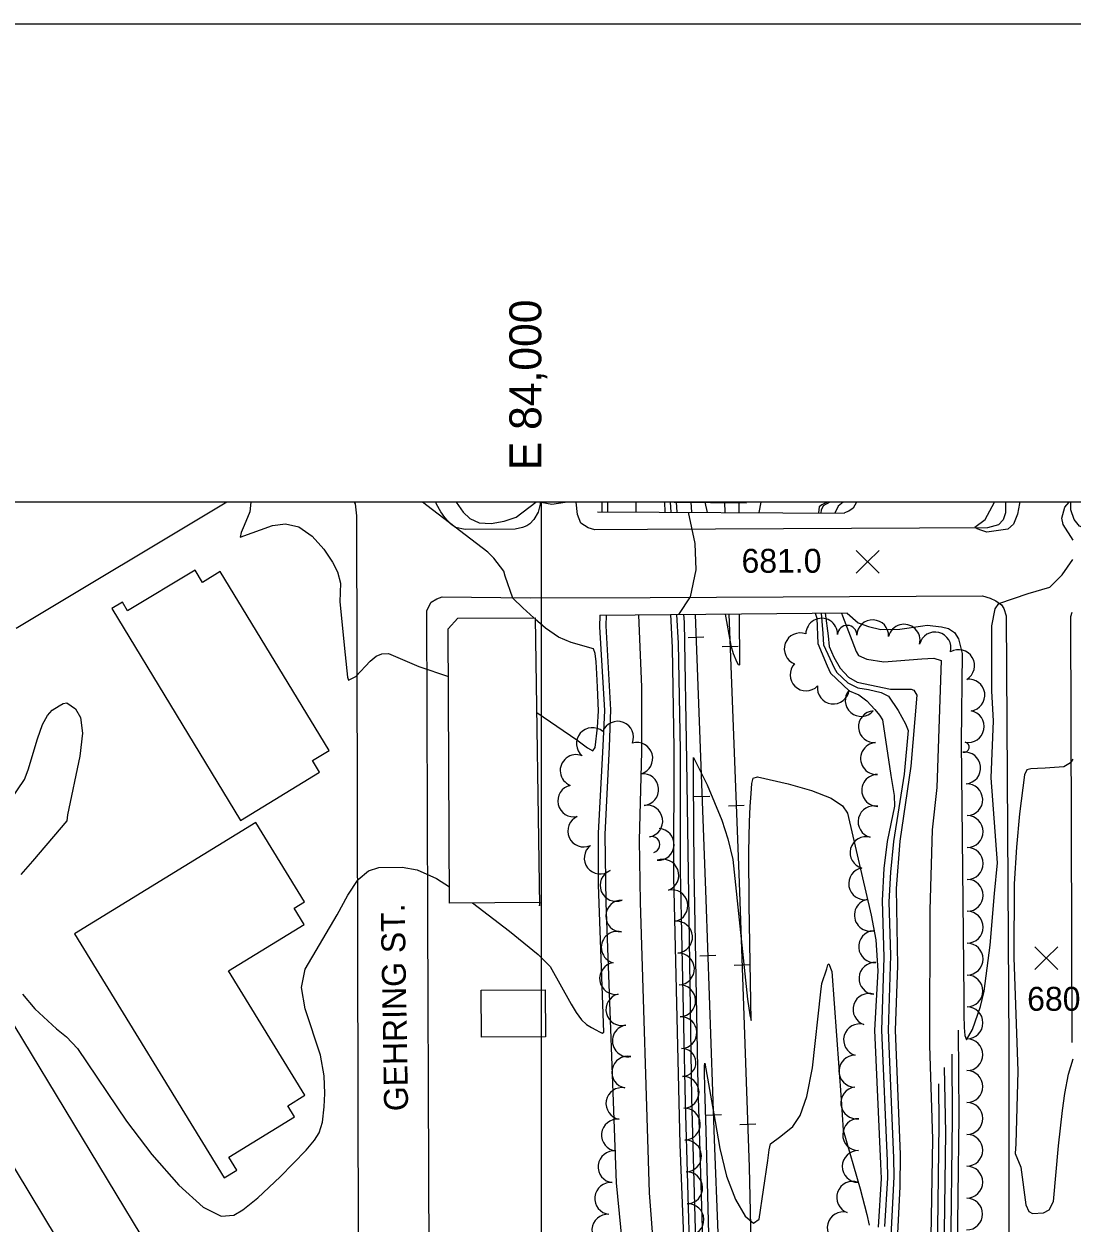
# Model space of a CAD drawing. Extents: x 79600 to 91800, y 75600 to 84400.
# Drawn here: x 83676 to 84333, y 83548 to 84300 of the extents above; entities that cross this region are included whole.
import ezdxf

# ---------------------------------------------------------------- set-up
doc = ezdxf.new("R2010")
doc.units = 0
for name, color, linetype in [('084-085$0$BLDG', 7, 'Continuous'), ('084-085$0$BRIDGE', 7, 'Continuous'), ('084-085$0$GRID', 7, 'Continuous'), ('084-085$0$INDEX', 7, 'Continuous'), ('084-085$0$INDXLBL', 7, 'Continuous'), ('084-085$0$INTER', 7, 'Continuous'), ('084-085$0$ROAD', 7, 'Continuous'), ('084-085$0$ROAD-NAME', 7, 'Continuous'), ('084-085$0$RR', 7, 'Continuous'), ('084-085$0$SPOTMARK', 7, 'Continuous'), ('084-085$0$SPOTS', 7, 'Continuous'), ('084-085$0$TI_BORDER', 7, 'Continuous'), ('084-085$0$TREES', 7, 'Continuous')]:
    doc.layers.add(name, color=color, linetype=linetype)

# ---------------------------------------------------------------- blocks, each defined once
blk = doc.blocks.new('084-085$0$RRTICK100')
blk.add_line((0, -5), (0, 5))
blk = doc.blocks.new('084-085$0$SPOTX')
at = {"layer": '084-085$0$SPOTMARK'}
for p, q in [((-0.37, 0.358), (0.351, -0.358)), ((-0.012, 0), (-0.37, -0.358)), ((-0.012, 0), (0.347, 0.358))]:
    blk.add_line(p, q, dxfattribs=at)

msp = doc.modelspace()

# ---------------------------------------------------------------- linework, layer by layer
at = {"layer": '084-085$0$BLDG'}
msp.add_line((84083.43, 83999.86), (84128.73, 83999.5), dxfattribs=at)
for points in [[(83860.96, 83830.38), (83856.51, 83837.71), (83866.84, 83843.98), (83798.65, 83956.32), (83787.57, 83949.59), (83782.87, 83957.34), (83740.54, 83931.65), (83737.23, 83937.1), (83730.62, 83933.09), (83811.27, 83800.22)], [(83809.01, 83580.67), (83804, 83588.84), (83845.2, 83614.11), (83840.91, 83621.1), (83851.76, 83627.75), (83803.87, 83705.85), (83851.34, 83734.97), (83845.07, 83745.18), (83851.46, 83749.1), (83820.98, 83798.8), (83707.21, 83729.03), (83801.15, 83575.85)], [(83962.33, 83693.71), (84002.36, 83693.96), (84002.55, 83664.42), (83962.51, 83664.17)]]:
    msp.add_lwpolyline(points, close=True, dxfattribs=at)
msp.add_lwpolyline([(83996.22, 83927.29), (83998.92, 83746.65), (83999.22, 83748.67), (83942.47, 83748.31), (83941.54, 83920.42), (83947.56, 83927.14), (83996.22, 83927.29)], dxfattribs=at)
at = {"layer": '084-085$0$BRIDGE'}
for p, q in [((84035.3, 83993.89), (84190.14, 83993.04)), ((84036.71, 83928.93), (84192.14, 83930.38))]:
    msp.add_line(p, q, dxfattribs=at)
at = {"layer": '084-085$0$GRID'}
for p, q in [((85000, 84000), (80000, 84000)), ((84000, 84000), (84000, 80000))]:
    msp.add_line(p, q, dxfattribs=at)
at = {"layer": '084-085$0$INDEX'}
for p, q in [((84041.75, 83993.86), (84041.84, 84000)), ((84059.5, 83993.76), (84059.59, 84000)), ((84077.79, 83993.66), (84077.45, 84000)), ((84197.64, 84000), (84195.57, 83996.18))]:
    msp.add_line(p, q, dxfattribs=at)
for points in [[(84180.96, 84000), (84176.82, 83997.52), (84175.53, 83994.95), (84175.42, 83993.12)], [(84189.3, 84000), (84186.25, 83997.32), (84184.08, 83993.07)], [(84299.89, 84000), (84299.96, 83999.14), (84298.66, 83992.44), (84296.13, 83986.19), (84292.59, 83982.93), (84279.48, 83980.99), (84276.38, 83982.08), (84273.38, 83983.17), (84271.94, 83984.24), (84278.51, 83988.95), (84284.22, 84000)], [(84333.63, 83976.1), (84327.27, 83985.99), (84326.47, 83989.96), (84328.31, 83996.75), (84331.07, 84000)], [(84191.8, 83930.19), (84198.72, 83924.29), (84205.23, 83921.85), (84212.97, 83920.02), (84224.97, 83920.22), (84239.4, 83922.32), (84242.15, 83922.81), (84251.09, 83921.68), (84255.4, 83920.62), (84259.21, 83918.2), (84261.75, 83914.07), (84263.92, 83904.93), (84263.32, 83849.25), (84265.01, 83689), (84265.03, 83678.1), (84265.21, 83670.15), (84265.64, 83665.2), (84266.63, 83662.58), (84270.58, 83668.93), (84275.51, 83683.44), (84277.8, 83692.98), (84281.55, 83721.83), (84284.29, 83754.25), (84286.11, 83773.6), (84282.23, 83827.02), (84283.66, 83862.62), (84282.64, 83881.21), (84282.57, 83922.38), (84284.76, 83932.9), (84286.95, 83936.4), (84305.36, 83942.53), (84318.95, 83946.48), (84326.83, 83954.36), (84333.41, 83964)], [(84098.21, 83004.57), (84097.9, 83016.04), (84093.6, 83032.04), (84087.44, 83045.47), (84084.8, 83054.06), (84081.25, 83079.9), (84078.78, 83112.73), (84077.48, 83209.4), (84076.75, 83245.14), (84072.74, 83299.35), (84069.3, 83375.33), (84068.57, 83395), (84072.12, 83434.9), (84072.45, 83477.97), (84070.87, 83528.2), (84067.89, 83566.48), (84062.26, 83748.94), (84061.54, 83787.82), (84063.03, 83843.29), (84063.12, 83883.79), (84061.23, 83929.16)], [(84103.44, 82982.83), (84105.56, 83008.99), (84104.28, 83030.59), (84101.98, 83057.1), (84098.91, 83079.11), (84096.87, 83100.01), (84096.86, 83185.12), (84096.3, 83242.79), (84093.96, 83281.21), (84090.74, 83389.97), (84092.25, 83421.43), (84091.62, 83480.68), (84087.15, 83596.78), (84083.16, 83764.7), (84083.3, 83845.36), (84082.27, 83908.69), (84081.18, 83929.35)], [(84178.04, 83930.25), (84180.06, 83916.12), (84180.62, 83909.41), (84183.51, 83902.6), (84187.56, 83895.71), (84192.64, 83890), (84198.06, 83887), (84219.05, 83882.47), (84231.93, 83882.5), (84233.7, 83882.03), (84235.49, 83878.9), (84231.81, 83834.14), (84224.87, 83787.17), (84222.64, 83757.56), (84223.52, 83708.87), (84222.01, 83668.61), (84225.06, 83590.48), (84224.98, 83570.21), (84223.02, 83532.8)], [(84188.39, 83930.35), (84188.94, 83928.59), (84197.48, 83906.1), (84199.02, 83903.7), (84204.13, 83901.47), (84214.96, 83899.63), (84238.62, 83901.55), (84246.33, 83902.04), (84250.78, 83900.62), (84248.18, 83820.78), (84245.27, 83794.22), (84243.65, 83743.95), (84243.61, 83658.94), (84245.47, 83600.18), (84244.28, 83538.94)], [(84051.82, 83525.78), (84047.27, 83572.74), (84040.64, 83748.45), (84040.12, 83791.4), (84042.82, 83846.45), (84043.7, 83869.55), (84040.78, 83922.41), (84040.87, 83928.97)], [(84333.48, 83838.66), (84331.99, 83836.28), (84327.82, 83833.73), (84316.17, 83833.02), (84311.32, 83832.77), (84307.14, 83832.53), (84304.55, 83831.93), (84303.05, 83828.71), (84299.98, 83804.39), (84298.1, 83783.48), (84296.69, 83760.32), (84296.48, 83714.23), (84299.02, 83642.77), (84297.6, 83597.18), (84297.23, 83591.09), (84300.81, 83582.51), (84303.96, 83559.02), (84305.75, 83554.87), (84308.21, 83553.45), (84314.93, 83553.88), (84318.5, 83555.89), (84321.35, 83560.98), (84324.4, 83596.07), (84326.93, 83618.07), (84328.5, 83628.88), (84330.81, 83640.91), (84333.63, 83650.68)]]:
    msp.add_lwpolyline(points, dxfattribs=at)
at = {"layer": '084-085$0$INDXLBL'}
msp.add_lwpolyline([(84195.57, 83996.18), (84193.02, 83994.28), (84190.17, 83993.26)], dxfattribs=at)
at = {"layer": '084-085$0$INTER'}
for p, q in [((84038.16, 83993.88), (84038.29, 84000)), ((84081.45, 83993.64), (84081.08, 84000)), ((84085.32, 83993.62), (84084.9, 84000)), ((84102.52, 84000), (84103.99, 83993.51)), ((84124.1, 83993.4), (84124.07, 84000)), ((84137.78, 84000), (84136.39, 83993.33))]:
    msp.add_line(p, q, dxfattribs=at)
for points in [[(83817.78, 84000), (83817.19, 83993.91), (83813.69, 83985.26), (83811.66, 83980.78), (83811.18, 83977.97), (83831.4, 83985.24), (83839.55, 83986.41), (83847.99, 83984.49), (83856.23, 83978.59), (83863.51, 83970.44), (83869.02, 83962.36), (83872.21, 83956.23), (83874.11, 83949.16), (83873.55, 83937.32), (83876.91, 83904.04), (83878.38, 83890.08), (83879.08, 83888.29), (83883.66, 83890.61), (83892.74, 83900.15), (83896.34, 83903.2), (83900.07, 83904.84), (83904.2, 83904.93), (83923.26, 83896.79), (83941.7, 83890.51)], [(83995.42, 83927.29), (83988.33, 83933.66), (83982.06, 83939.57), (83977.41, 83953.52), (83976.43, 83956.52), (83970.16, 83964.85), (83966.54, 83968.52), (83931.66, 83995.15), (83925.52, 84000)], [(83946.63, 84000), (83951.04, 83993.56), (83955.1, 83989.63), (83960.95, 83986.88), (83968.58, 83986.47), (83976.8, 83987.98), (83984.16, 83990.57), (83996.5, 84000)], [(83999.96, 84000), (84006.55, 83998.57), (84015.07, 84000)], [(84179.3, 84000), (84176.06, 83998.24), (84174.23, 83996.91), (84173.99, 83993.12)], [(84092.05, 83993.58), (84096.33, 83973.89), (84096.86, 83957.48), (84093.41, 83940.54), (84085.98, 83929.39)], [(84095.58, 83394.22), (84096.28, 83418.74), (84090.44, 83623.06), (84087.34, 83768.53), (84087.3, 83844.36), (84086.16, 83911.34), (84085.12, 83929.38)], [(84099.81, 83383.53), (84099.7, 83388.13), (84100.31, 83416.05), (84094.47, 83626.1), (84091.3, 83837.56), (84089.84, 83924.6), (84089.52, 83929.42)], [(84115.39, 83929.67), (84118.9, 83909.99), (84120.39, 83904.85), (84122.72, 83899.56), (84123.58, 83898.1), (84124.6, 83897.79), (84124.43, 83929.75)], [(84171.77, 83930.19), (84172.79, 83927.06), (84173.57, 83911.27), (84179.41, 83897.13), (84181.46, 83892.64), (84193.03, 83881.62), (84199.18, 83878.94), (84204.31, 83875.22), (84209.32, 83869.72), (84212.19, 83866.22), (84214.11, 83863.27), (84219.28, 83828.28), (84221.28, 83815.83), (84221.49, 83809.04), (84216.91, 83786.94), (84214.83, 83770.03), (84213.82, 83749.84), (84214.95, 83714.21), (84213.37, 83668.55), (84216.9, 83586.61), (84217.15, 83576), (84215.39, 83545.35)], [(84175.64, 83930.23), (84176.71, 83917.57), (84177.11, 83910.39), (84183.74, 83895.85), (84185.44, 83893.06), (84192.35, 83886.55), (84198.56, 83883.42), (84205.29, 83882.34), (84213.17, 83880.43), (84217.89, 83878.14), (84223.87, 83869.17), (84228.43, 83860.79), (84230.14, 83856.6), (84227.67, 83829.22), (84220.89, 83787.06), (84219, 83767.76), (84218.08, 83749), (84219.12, 83715.46), (84217.69, 83668.58), (84220.98, 83588.54), (84221.19, 83576.55), (84219.24, 83539.41)], [(83956.85, 83748.4), (83979.96, 83730.66), (83998.14, 83715.99), (84005.5, 83708.61), (84018.81, 83684.95), (84021.93, 83679.59), (84025.13, 83675.15), (84028.35, 83672.18), (84031.43, 83670.3), (84034.2, 83668.87), (84036.49, 83667.51), (84038.23, 83666.75), (84039.34, 83667.35), (84035.96, 83759.74), (84035.83, 83792.12), (84038.78, 83847.08), (84039.78, 83869.25), (84036.71, 83921.78), (84036.85, 83928.93)], [(83997.11, 83867.97), (84022.31, 83850.85), (84029.08, 83845.66), (84032.41, 83843.95), (84033.85, 83845.93), (84035.32, 83858.47), (84035.86, 83869.06), (84035.25, 83883.91), (84034.78, 83892.22), (84034.33, 83899.75), (84033.85, 83904.92), (84032.68, 83907.97), (84018.66, 83911.93), (84010.9, 83915.14), (84002.56, 83920.86), (83996.23, 83926.56)], [(83667.15, 83812.83), (83675.75, 83825.87), (83678.12, 83831.95), (83683.88, 83851.32), (83687.07, 83860.31), (83690.27, 83866.14), (83693.25, 83869.32), (83697.63, 83872.06), (83700.05, 83873.49), (83702.44, 83873.96), (83707.92, 83870.23), (83710.91, 83864.68), (83712.12, 83854.9), (83710.53, 83840.46), (83702.87, 83803.78), (83702.42, 83799.93), (83680.86, 83774.6), (83673.63, 83766.21)], [(84103.18, 83475.89), (84098.38, 83633.3), (84095.94, 83769.15), (84095.47, 83826.53), (84095.39, 83837.21), (84095.39, 83839.63), (84103.97, 83822.51), (84113.23, 83800.26), (84117.02, 83788.66), (84120.06, 83775.7), (84129.3, 83687.99), (84130.75, 83678.28), (84131.75, 83674.6), (84130.37, 83747.3), (84130.1, 83780.54), (84130.62, 83799.4), (84131.09, 83808.85), (84131.64, 83817.15), (84132.14, 83823.37), (84132.88, 83826.79), (84135.64, 83827.61), (84154.94, 83823.14), (84169.42, 83818.88), (84181.83, 83814.09), (84189, 83809.3), (84192, 83804.74), (84206.97, 83740.73), (84209.82, 83725.33), (84211.13, 83705.7), (84209.05, 83668.51), (84212.81, 83584.67), (84213.12, 83575.46), (84211.24, 83544.92)], [(83674.53, 83691.22), (83682.29, 83681.91), (83695.91, 83669.37), (83702.23, 83664.39), (83709.06, 83657.14), (83739.87, 83611.41), (83755.78, 83590.62), (83772.66, 83571.3), (83787.81, 83557.47), (83799.15, 83551.9), (83807.15, 83552.49), (83812.89, 83555.87), (83822.16, 83563.45), (83836.2, 83576.63), (83852.59, 83593.29), (83857.68, 83599.53), (83860.58, 83604.17), (83862.86, 83610.89), (83863.72, 83620.41), (83864.16, 83628.87), (83863.75, 83639.88), (83861.42, 83652.92), (83851.82, 83681.96), (83849.5, 83695.4), (83851.79, 83706.82), (83871.9, 83740.96), (83878.68, 83753.35), (83885.2, 83763.12), (83891.58, 83768.55), (83898.1, 83770.64), (83912.79, 83770.96), (83922.22, 83769.12), (83934.3, 83763.83), (83942.41, 83758.61)], [(84108.05, 83427.04), (84103.35, 83605.6), (84102.54, 83632.18), (84102.32, 83642.63), (84102.36, 83646.05), (84102.6, 83647.85), (84109.07, 83611.15), (84111.97, 83594.24), (84116.21, 83577.02), (84121.86, 83562.26), (84127.92, 83551.84), (84133.14, 83547.45), (84136.59, 83550.04), (84142.11, 83586.88), (84143.02, 83593.55), (84143.81, 83597.3), (84150.23, 83601.96), (84157.84, 83608.06), (84162.4, 83614.97), (84166.63, 83626.98), (84170.03, 83644.87), (84175.36, 83692.66), (84176.03, 83697.89), (84179.14, 83707.11), (84179.71, 83709.47), (84180.43, 83710.25), (84182.32, 83705.33), (84188.09, 83625.1), (84189.45, 83605.78), (84199.94, 83569.07), (84204.23, 83552.89), (84205.72, 83546.28)], [(84261.5, 83668.47), (84261.83, 83615.02), (84260.69, 83513.84), (84257.9, 83433), (84259.74, 83359.67), (84259.08, 83279.8), (84258.94, 83251.62), (84261.3, 83211.55), (84263.6, 83184.5), (84265.48, 83164.53), (84266.55, 83153.59), (84268.32, 83143.59), (84270.66, 83139.09), (84274.36, 83136.6), (84287.66, 83136.15), (84291.15, 83136.1), (84293.98, 83135.15), (84299.89, 83124.95), (84301.12, 83122.03), (84302.95, 83120.06), (84325.83, 83117.64), (84329.21, 83117.97), (84335.16, 83121.78)], [(84257.47, 83653.54), (84257.69, 83613.19), (84256.65, 83526.15)], [(84252.74, 83645.15), (84253.63, 83604.06), (84252.44, 83526.98), (84250.19, 83493.05), (84248.53, 83435.65), (84248.58, 83421.14), (84250.77, 83411.09), (84252.47, 83360.21), (84252, 83278.25), (84252.04, 83243.69), (84264.52, 83099.7), (84270.46, 83011.87), (84270.87, 83004.39), (84271.19, 83002.6), (84272.49, 83001.51), (84287.02, 83008.54), (84291.74, 83010.41), (84295.04, 83010.68), (84300.2, 83007.74), (84325.78, 83005.85), (84330.9, 83004.73), (84340.11, 83000.42)], [(84249.14, 83634.87), (84249.43, 83609.53), (84248.24, 83527.81)]]:
    msp.add_lwpolyline(points, dxfattribs=at)
at = {"layer": '084-085$0$ROAD'}
for p, q in [((83999.21, 84000), (83999.35, 83998.68)), ((83993.09, 83939.81), (84068.32, 83940.14))]:
    msp.add_line(p, q, dxfattribs=at)
for points in [[(83647.79, 83706.65), (83754.16, 83531.01), (83824.7, 83415.93), (83827.36, 83412.84), (83829.08, 83411.3), (83831.88, 83410.07), (83835.31, 83409.32), (83839.51, 83409.5), (83844.47, 83410.93), (83875.76, 83429.16), (83880.25, 83432.61), (83883.49, 83436.67), (83885.32, 83441.66), (83885.61, 83446.02), (83884.34, 83991.42), (83883.36, 83998.88), (83882.81, 84000)], [(83802.84, 84000), (83670.7, 83920.73)], [(83999.35, 83998.68), (83997.98, 83993.54), (83995.37, 83989.01), (83992.9, 83986.35), (83990.88, 83985.1), (83988.24, 83983.99), (83983.59, 83983.03), (83952.18, 83982.68), (83946.27, 83984.04), (83943.14, 83986.35), (83939.54, 83990.21), (83937.03, 83993.77), (83934.36, 83998.58), (83933.9, 84000)], [(84066.67, 83982.69), (84033.58, 83982.51), (84029.5, 83983.83), (84024.79, 83986.83), (84022.73, 83992.08), (84021.82, 83999.84)], [(84291.3, 84000), (84291.3, 83993.24), (84289.8, 83988.75), (84286.9, 83985.63), (84279.97, 83983.87), (84066.67, 83982.69)], [(84512.59, 84000), (84512.55, 83992.19), (84511.65, 83989.4), (84510.13, 83987.07), (84508.29, 83985.35), (84504.13, 83984.23), (84342.97, 83982.79), (84337.54, 83984.9), (84334.26, 83989.03), (84332.19, 83995.04), (84332.12, 84000)], [(83930.08, 83420.18), (83928.84, 83739.98), (83928.25, 83931.99), (83930.86, 83937.14), (83934.58, 83939.34), (83937.84, 83940.45), (83993.09, 83939.81)], [(84068.32, 83940.14), (84276.69, 83941.07), (84281.64, 83939.73), (84285.05, 83938.06), (84288.78, 83935.48), (84290.2, 83933.17), (84291.63, 83928.56), (84293.37, 83659.17), (84293.22, 83470.82), (84294.55, 83180.43), (84293.92, 83010.13), (84294.06, 82855.13), (84293.55, 82734.55)], [(84333.03, 83660.8), (84332.24, 83928.19), (84332.98, 83930.82)], [(83575.91, 83247.54), (83736.98, 83345.88), (83779.11, 83371.49), (83782.2, 83374.15), (83784.5, 83379.3), (83784.63, 83383.96), (83784.12, 83390.02), (83781.45, 83395.6), (83773.11, 83410.48), (83516.22, 83836.1)]]:
    msp.add_lwpolyline(points, dxfattribs=at)
at = {"layer": '084-085$0$RR'}
for p, q in [((84093.9, 84000), (84094.14, 83993.57)), ((84114.99, 84000), (84115.24, 83993.45))]:
    msp.add_line(p, q, dxfattribs=at)
for points in [[(84096.53, 83929.49), (84103.19, 83750.54), (84108.53, 83600.06), (84113.09, 83482.78), (84114.33, 83450.83), (84117.45, 83369.65), (84119.19, 83317.95), (84120.62, 83267.02), (84121.62, 83228.43), (84122.17, 83188.76), (84122.4, 83133.8), (84122.52, 83090.42), (84121.47, 83040.54), (84118.06, 82958.59)], [(84117.71, 83929.69), (84124.23, 83761.25), (84130.47, 83582.53), (84133.89, 83424.78), (84135.34, 83277.51), (84136.15, 83211.75), (84136.85, 83140.89), (84137.26, 83098.9), (84137.72, 83052.9), (84137.27, 83003.95), (84137.1, 82959.33), (84135.25, 82930.06)]]:
    msp.add_lwpolyline(points, dxfattribs=at)
at = {"layer": '084-085$0$TI_BORDER'}
msp.add_lwpolyline([(79700, 84300), (86700, 84300), (86700, 79700), (79700, 79700)], close=True, dxfattribs=at)
at = {"layer": '084-085$0$TREES'}
for centre, radius, start, end in [((84175.9, 83917.02), 10, 358.82982, 178.82982), ((84191.91, 83916.6), 6.01, 357.94645, 177.94645), ((84207.91, 83916.03), 10, 357.94645, 177.94645), ((84227.6, 83913.25), 10, 346.00143, 166.00143), ((84162.41, 83907.86), 10, 69.52478, 249.52478), ((84247, 83908.39), 10, 345.84138, 165.84138), ((84261.77, 83897.33), 10, 300.50738, 120.50738), ((84166.08, 83891.52), 10, 135.82878, 315.82878), ((84183.17, 83883.29), 10, 172.71735, 352.71735), ((84268.24, 83878.81), 10, 278.01565, 98.01565), ((84200.66, 83875.48), 10, 139.16528, 319.16528), ((84208.98, 83858.97), 10, 94.34609, 274.34609), ((84267.77, 83859.08), 10, 259.23124, 79.23124), ((84047.85, 83852.38), 10, 338.68146, 158.68146), ((84032.05, 83848.4), 10, 49.59343, 229.59343), ((84059.93, 83839.13), 10, 286.02472, 106.02472), ((84210.3, 83839.02), 10, 93.22971, 273.22971), ((84265.22, 83846.16), 3.17, 257.51794, 77.51794), ((84021.87, 83831.49), 10, 68.28619, 248.28619), ((84265.56, 83833.12), 10, 275.91207, 95.91207), ((84063.61, 83819.56), 10, 275.30299, 95.30299), ((84211.02, 83819.03), 10, 90.87722, 270.87722), ((84020.35, 83812.44), 10, 102.55019, 282.55019), ((84266.92, 83813.18), 10, 271.86191, 91.86191), ((84066.18, 83799.74), 10, 279.47502, 99.47502), ((84208.73, 83799.34), 10, 75.8532, 255.8532), ((84026.65, 83793.58), 10, 114.42053, 294.42053), ((84267.23, 83793.18), 10, 269.91032, 89.91032), ((84073.34, 83785.15), 10, 266.42719, 86.42719), ((84069.26, 83784.97), 5.12, 286.20921, 106.20921), ((84203.72, 83779.98), 10, 75.12413, 255.12413), ((84036.95, 83776.59), 10, 128.0228, 308.0228), ((84267.19, 83773.18), 10, 269.91032, 89.91032), ((84076.24, 83765.81), 10, 290.61429, 110.61429), ((84046.88, 83759.45), 10, 112.15831, 292.15831), ((84202.83, 83760.45), 10, 99.63382, 279.63382), ((84081.91, 83746.69), 10, 282.41092, 102.41092), ((84267.16, 83753.18), 10, 269.91032, 89.91032), ((84050.45, 83740.2), 10, 88.84389, 268.84389), ((84206.4, 83740.77), 10, 100.95821, 280.95821), ((84267.13, 83733.18), 10, 269.91032, 89.91032), ((84084.84, 83726.95), 10, 274.47872, 94.47872), ((84047.65, 83720.54), 10, 74.92884, 254.92884), ((84209.11, 83720.99), 10, 94.61382, 274.61382), ((84267.1, 83713.18), 10, 269.91032, 89.91032), ((84046.59, 83701.01), 10, 98.89372, 278.89372), ((84086.03, 83706.99), 10, 272.31772, 92.31772), ((84209.3, 83701.04), 10, 86.53418, 266.53418), ((84086.81, 83687.01), 10, 272.13965, 92.13965), ((84267.07, 83693.18), 10, 269.91032, 89.91032), ((84050.56, 83681.42), 10, 103.98677, 283.98677), ((84205.55, 83681.57), 10, 71.62133, 251.62133), ((84267.04, 83673.18), 10, 269.91032, 89.91032), ((84087.55, 83667.02), 10, 272.13965, 92.13965), ((84054.58, 83661.85), 10, 99.25938, 279.25938), ((84199.64, 83662.47), 10, 74.00828, 254.00828), ((84267.01, 83653.18), 10, 269.91032, 89.91032), ((84054.28, 83642.16), 10, 78.95871, 258.95871), ((84088.25, 83648.29), 8.74, 272.13965, 92.13965), ((84196.74, 83642.85), 10, 89.15147, 269.15147), ((84266.98, 83633.18), 10, 269.91032, 89.91032), ((84088.95, 83629.56), 10, 272.13965, 92.13965), ((84050.59, 83622.51), 10, 79.78709, 259.78709), ((84197.89, 83622.94), 10, 97.47241, 277.47241), ((84266.94, 83613.18), 10, 269.91032, 89.91032), ((84089.7, 83609.58), 10, 272.13965, 92.13965), ((84199.07, 83603.03), 10, 89.33633, 269.33633), ((84047.76, 83602.72), 10, 83.93107, 263.93107), ((84090.44, 83589.59), 10, 272.13965, 92.13965), ((84266.91, 83593.18), 10, 269.91032, 89.91032), ((84045.63, 83582.84), 10, 83.85713, 263.85713), ((84198.82, 83583.03), 10, 89.20456, 269.20456), ((84266.88, 83573.18), 10, 269.91032, 89.91032), ((84091.19, 83569.61), 10, 272.13965, 92.13965), ((84043.49, 83562.95), 10, 83.84176, 263.84176), ((84195.29, 83563.62), 10, 70.19455, 250.19455), ((84266.85, 83553.18), 10, 269.91032, 89.91032), ((84041.77, 83543.03), 10, 86.28105, 266.28105), ((84091.94, 83549.62), 10, 272.13965, 92.13965), ((84189.4, 83544.53), 10, 75.5029, 255.5029)]:
    msp.add_arc(centre, radius, start, end, dxfattribs=at)

# ---------------------------------------------------------------- block references
at = {"layer": '084-085$0$RR'}
for p, rotation in [((84097.06, 83915.25), -87.86873595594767), ((84118.49, 83909.44), -87.78307713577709), ((84100.78, 83815.31), -87.8687359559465), ((84122.36, 83809.51), -87.7830771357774), ((84104.43, 83715.38), -87.96488639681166), ((84126.04, 83709.58), -87.9990409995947), ((84107.99, 83615.44), -87.96488639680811), ((84129.53, 83609.64), -87.99904099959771)]:
    msp.add_blockref('084-085$0$RRTICK100', p, dxfattribs=dict(at, rotation=rotation))
at = {"layer": '084-085$0$SPOTS', "xscale": 20, "yscale": 20}
for p in [(84204.94, 83962.42), (84317.03, 83713.71)]:
    msp.add_blockref('084-085$0$SPOTX', p, dxfattribs=at)

# ---------------------------------------------------------------- texts
at = {"layer": '084-085$0$GRID'}
msp.add_text('E 84,000', height=20, rotation=90, dxfattribs=at).set_placement((84000, 84020))
at = {"layer": '084-085$0$ROAD-NAME'}
msp.add_text('GEHRING ST.', height=15, rotation=90.96587, dxfattribs=at).set_placement((83916.48, 83617.84))
at = {"layer": '084-085$0$SPOTS'}
for s, p in [('681.0', (84125.6, 83955.62)), ('680.5', (84304.78, 83680.75))]:
    msp.add_text(s, height=15, dxfattribs=at).set_placement(p)

doc.saveas('drawing.dxf')
